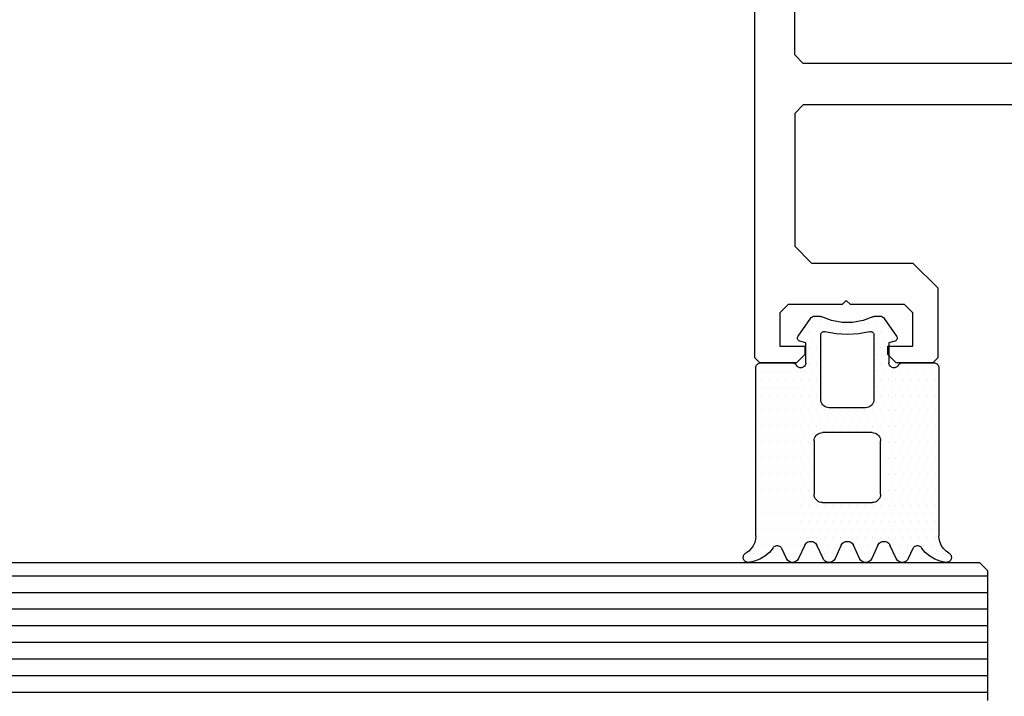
# Model space of a CAD drawing. Extents: x 4615668 to 9294084, y 5325188 to 10688993.
# Tile 363 of 656: x 4636939.89 to 4636945.81, y 5331551.74 to 5331555.81. Entities that reach past the tile are written whole.
import ezdxf

# ---------------------------------------------------------------- set-up
doc = ezdxf.new("R2010")
doc.units = 0
doc.header["$MEASUREMENT"] = 0
for name, color, linetype in [('CrossSectionsGlass', 7, 'Continuous'), ('CrossSectionsGums', 7, 'Continuous'), ('CrossSectionsProfils', 7, 'Continuous')]:
    doc.layers.add(name, color=color, linetype=linetype)

# ---------------------------------------------------------------- blocks, each defined once
blk = doc.blocks.new('K43_0482_X', base_point=(52.501, 1020))
at = {"layer": 'CrossSectionsProfils', "flags": 128}
for points in [[(59.01113, 1035.50118), (74.59343, 1035.50118), (75.09744, 1034.99717), (75.09744, 1027.00652), (74.09992, 1025.9985), (68.0098, 1025.9985), (66.50827, 1024.49697), (66.50827, 1020.29689), (66.80228, 1020.00288), (69.00732, 1020.00288), (69.51133, 1020.50689), (69.51133, 1021.0004), (68.0098, 1021.0004), (68.0098, 1023.00594), (68.50331, 1023.49945), (71.75837, 1023.49945), (72.01038, 1023.75145), (72.25188, 1023.49945), (75.50695, 1023.49945), (76.01096, 1023.00594), (76.01096, 1021.0004), (74.49893, 1021.0004), (74.49893, 1020.50689), (75.00294, 1020.00288), (77.19748, 1020.00288), (77.50198, 1020.29689), (77.50198, 1104.498)], [(75.09744, 1101.00143), (74.59343, 1101.50544), (30.39808, 1101.50544), (29.89407, 1101.00143), (29.89407, 1038.50424), (30.39808, 1038.00023), (74.59343, 1038.00023), (75.09744, 1038.50424), (75.09744, 1101.00143)]]:
    blk.add_lwpolyline(points, dxfattribs=at)
blk = doc.blocks.new('Hatch83267', base_point=(7284.883, 638.799))
at = {"layer": 'CrossSectionsGums', "color": 8}
for p, q in [((6273.301, 650.261), (6273.301, 650.261)), ((6273.539, 650.737), (6273.539, 650.737)), ((6273.777, 650.261), (6273.777, 650.261)), ((6274.253, 650.261), (6274.253, 650.261)), ((6275.682, 650.261), (6275.682, 650.261)), ((6275.92, 650.737), (6275.92, 650.737)), ((6276.158, 650.261), (6276.158, 650.261)), ((6278.063, 650.261), (6278.063, 650.261)), ((6278.302, 650.737), (6278.302, 650.737)), ((6278.54, 650.261), (6278.54, 650.261)), ((6280.444, 650.261), (6280.444, 650.261)), ((6280.683, 650.737), (6280.683, 650.737)), ((6280.921, 650.261), (6280.921, 650.261)), ((6282.35, 650.261), (6282.35, 650.261)), ((6282.588, 650.737), (6282.588, 650.737)), ((6282.826, 650.261), (6282.826, 650.261)), ((6284.254, 650.261), (6284.254, 650.261)), ((6284.731, 650.261), (6284.731, 650.261)), ((6285.207, 650.261), (6285.207, 650.261)), ((6285.445, 650.737), (6285.445, 650.737)), ((6274.015, 649.785), (6274.015, 649.785)), ((6274.491, 649.785), (6274.491, 649.785)), ((6274.967, 649.785), (6274.967, 649.785)), ((6275.444, 649.785), (6275.444, 649.785)), ((6275.92, 649.785), (6275.92, 649.785)), ((6276.396, 649.785), (6276.396, 649.785)), ((6277.825, 649.785), (6277.825, 649.785)), ((6278.301, 649.785), (6278.301, 649.785)), ((6278.777, 649.785), (6278.777, 649.785)), ((6280.206, 649.785), (6280.206, 649.785)), ((6280.683, 649.785), (6280.683, 649.785)), ((6281.159, 649.785), (6281.159, 649.785)), ((6282.111, 649.785), (6282.111, 649.785)), ((6282.587, 649.785), (6282.587, 649.785)), ((6283.064, 649.785), (6283.064, 649.785)), ((6283.54, 649.785), (6283.54, 649.785)), ((6284.016, 649.785), (6284.016, 649.785)), ((6284.493, 649.785), (6284.493, 649.785)), ((6284.969, 649.785), (6284.969, 649.785)), ((6274.253, 649.309), (6274.253, 649.309)), ((6274.729, 649.309), (6274.729, 649.309)), ((6275.206, 649.309), (6275.206, 649.309)), ((6275.682, 649.309), (6275.682, 649.309)), ((6276.159, 649.309), (6276.159, 649.309)), ((6276.635, 649.309), (6276.635, 649.309)), ((6277.111, 649.309), (6277.111, 649.309)), ((6277.587, 649.309), (6277.587, 649.309)), ((6278.063, 649.309), (6278.063, 649.309)), ((6278.54, 649.309), (6278.54, 649.309)), ((6279.016, 649.309), (6279.016, 649.309)), ((6279.492, 649.309), (6279.492, 649.309)), ((6279.968, 649.309), (6279.968, 649.309)), ((6280.445, 649.309), (6280.445, 649.309)), ((6280.921, 649.309), (6280.921, 649.309)), ((6281.397, 649.309), (6281.397, 649.309)), ((6281.874, 649.309), (6281.874, 649.309)), ((6282.35, 649.309), (6282.35, 649.309)), ((6282.826, 649.309), (6282.826, 649.309)), ((6283.302, 649.309), (6283.302, 649.309)), ((6283.778, 649.309), (6283.778, 649.309)), ((6284.255, 649.309), (6284.255, 649.309)), ((6284.731, 649.309), (6284.731, 649.309)), ((6274.015, 648.832), (6274.015, 648.832)), ((6274.491, 648.832), (6274.491, 648.832)), ((6274.968, 648.832), (6274.968, 648.832)), ((6275.444, 648.832), (6275.444, 648.832)), ((6275.92, 648.832), (6275.92, 648.832)), ((6276.396, 648.832), (6276.396, 648.832)), ((6276.873, 648.832), (6276.873, 648.832)), ((6277.349, 648.832), (6277.349, 648.832)), ((6277.825, 648.832), (6277.825, 648.832)), ((6278.301, 648.832), (6278.301, 648.832)), ((6278.778, 648.832), (6278.778, 648.832)), ((6279.254, 648.832), (6279.254, 648.832)), ((6279.73, 648.832), (6279.73, 648.832)), ((6280.207, 648.832), (6280.207, 648.832)), ((6280.683, 648.832), (6280.683, 648.832)), ((6281.159, 648.832), (6281.159, 648.832)), ((6281.635, 648.832), (6281.635, 648.832)), ((6282.111, 648.832), (6282.111, 648.832)), ((6282.588, 648.832), (6282.588, 648.832)), ((6283.064, 648.832), (6283.064, 648.832)), ((6283.54, 648.832), (6283.54, 648.832)), ((6284.017, 648.832), (6284.017, 648.832)), ((6284.493, 648.832), (6284.493, 648.832)), ((6274.015, 647.88), (6274.015, 647.88)), ((6274.253, 648.356), (6274.253, 648.356)), ((6274.492, 647.88), (6274.492, 647.88)), ((6274.729, 648.356), (6274.729, 648.356)), ((6274.968, 647.88), (6274.968, 647.88)), ((6275.206, 648.356), (6275.206, 648.356)), ((6275.444, 647.88), (6275.444, 647.88)), ((6275.682, 648.356), (6275.682, 648.356)), ((6275.92, 647.88), (6275.92, 647.88)), ((6276.158, 648.356), (6276.158, 648.356)), ((6276.396, 647.88), (6276.396, 647.88)), ((6276.634, 648.356), (6276.634, 648.356)), ((6276.873, 647.88), (6276.873, 647.88)), ((6277.111, 648.356), (6277.111, 648.356)), ((6277.349, 647.88), (6277.349, 647.88)), ((6277.587, 648.356), (6277.587, 648.356)), ((6277.825, 647.88), (6277.825, 647.88)), ((6278.063, 648.356), (6278.063, 648.356)), ((6278.302, 647.88), (6278.302, 647.88)), ((6278.54, 648.356), (6278.54, 648.356)), ((6278.778, 647.88), (6278.778, 647.88)), ((6279.016, 648.356), (6279.016, 648.356)), ((6279.254, 647.88), (6279.254, 647.88)), ((6279.492, 648.356), (6279.492, 648.356)), ((6279.73, 647.88), (6279.73, 647.88)), ((6279.968, 648.356), (6279.968, 648.356)), ((6280.207, 647.88), (6280.207, 647.88)), ((6280.444, 648.356), (6280.444, 648.356)), ((6280.683, 647.88), (6280.683, 647.88)), ((6280.92, 648.356), (6280.92, 648.356)), ((6281.159, 647.88), (6281.159, 647.88)), ((6281.397, 648.356), (6281.397, 648.356)), ((6281.635, 647.88), (6281.635, 647.88)), ((6281.873, 648.356), (6281.873, 648.356)), ((6282.112, 647.88), (6282.112, 647.88)), ((6282.35, 648.356), (6282.35, 648.356)), ((6282.588, 647.88), (6282.588, 647.88)), ((6282.826, 648.356), (6282.826, 648.356)), ((6283.064, 647.88), (6283.064, 647.88)), ((6283.302, 648.356), (6283.302, 648.356)), ((6283.541, 647.88), (6283.541, 647.88)), ((6283.778, 648.356), (6283.778, 648.356)), ((6284.017, 647.88), (6284.017, 647.88)), ((6284.254, 648.356), (6284.254, 648.356)), ((6284.493, 647.88), (6284.493, 647.88)), ((6284.73, 648.356), (6284.73, 648.356)), ((6274.253, 647.404), (6274.253, 647.404)), ((6274.729, 647.404), (6274.729, 647.404)), ((6275.206, 647.404), (6275.206, 647.404)), ((6275.682, 647.404), (6275.682, 647.404)), ((6276.158, 647.404), (6276.158, 647.404)), ((6276.635, 647.404), (6276.635, 647.404)), ((6277.111, 647.404), (6277.111, 647.404)), ((6277.587, 647.404), (6277.587, 647.404)), ((6278.063, 647.404), (6278.063, 647.404)), ((6278.54, 647.404), (6278.54, 647.404)), ((6279.016, 647.404), (6279.016, 647.404)), ((6279.492, 647.404), (6279.492, 647.404)), ((6279.968, 647.404), (6279.968, 647.404)), ((6280.444, 647.404), (6280.444, 647.404)), ((6280.921, 647.404), (6280.921, 647.404)), ((6281.397, 647.404), (6281.397, 647.404)), ((6281.874, 647.404), (6281.874, 647.404)), ((6282.35, 647.404), (6282.35, 647.404)), ((6282.826, 647.404), (6282.826, 647.404)), ((6283.302, 647.404), (6283.302, 647.404)), ((6283.778, 647.404), (6283.778, 647.404)), ((6284.254, 647.404), (6284.254, 647.404)), ((6284.731, 647.404), (6284.731, 647.404)), ((6274.015, 646.927), (6274.015, 646.927)), ((6274.491, 646.927), (6274.491, 646.927)), ((6274.968, 646.927), (6274.968, 646.927)), ((6275.444, 646.927), (6275.444, 646.927)), ((6275.92, 646.927), (6275.92, 646.927)), ((6276.396, 646.927), (6276.396, 646.927)), ((6276.873, 646.927), (6276.873, 646.927)), ((6277.349, 646.927), (6277.349, 646.927)), ((6281.635, 646.927), (6281.635, 646.927)), ((6282.111, 646.927), (6282.111, 646.927)), ((6282.587, 646.927), (6282.587, 646.927)), ((6283.064, 646.927), (6283.064, 646.927)), ((6283.54, 646.927), (6283.54, 646.927)), ((6284.016, 646.927), (6284.016, 646.927)), ((6284.493, 646.927), (6284.493, 646.927)), ((6274.253, 646.451), (6274.253, 646.451)), ((6274.73, 646.451), (6274.73, 646.451)), ((6275.206, 646.451), (6275.206, 646.451)), ((6275.682, 646.451), (6275.682, 646.451)), ((6276.159, 646.451), (6276.159, 646.451)), ((6276.635, 646.451), (6276.635, 646.451)), ((6277.111, 646.451), (6277.111, 646.451)), ((6281.874, 646.451), (6281.874, 646.451)), ((6282.35, 646.451), (6282.35, 646.451)), ((6282.826, 646.451), (6282.826, 646.451)), ((6283.302, 646.451), (6283.302, 646.451)), ((6283.778, 646.451), (6283.778, 646.451)), ((6284.255, 646.451), (6284.255, 646.451)), ((6284.731, 646.451), (6284.731, 646.451)), ((6274.015, 645.975), (6274.015, 645.975)), ((6274.492, 645.975), (6274.492, 645.975)), ((6274.968, 645.975), (6274.968, 645.975)), ((6275.444, 645.975), (6275.444, 645.975)), ((6275.92, 645.975), (6275.92, 645.975)), ((6276.396, 645.975), (6276.396, 645.975)), ((6276.873, 645.975), (6276.873, 645.975)), ((6277.349, 645.975), (6277.349, 645.975)), ((6281.635, 645.975), (6281.635, 645.975)), ((6282.111, 645.975), (6282.111, 645.975)), ((6282.588, 645.975), (6282.588, 645.975)), ((6283.064, 645.975), (6283.064, 645.975)), ((6283.54, 645.975), (6283.54, 645.975)), ((6284.017, 645.975), (6284.017, 645.975)), ((6284.493, 645.975), (6284.493, 645.975)), ((6274.016, 645.022), (6274.016, 645.022)), ((6274.253, 645.499), (6274.253, 645.499)), ((6274.492, 645.022), (6274.492, 645.022)), ((6274.729, 645.499), (6274.729, 645.499)), ((6274.968, 645.022), (6274.968, 645.022)), ((6275.206, 645.499), (6275.206, 645.499)), ((6275.444, 645.022), (6275.444, 645.022)), ((6275.682, 645.499), (6275.682, 645.499)), ((6275.92, 645.022), (6275.92, 645.022)), ((6276.158, 645.499), (6276.158, 645.499)), ((6276.396, 645.022), (6276.396, 645.022)), ((6276.634, 645.499), (6276.634, 645.499)), ((6276.873, 645.022), (6276.873, 645.022)), ((6277.111, 645.499), (6277.111, 645.499)), ((6277.349, 645.022), (6277.349, 645.022)), ((6281.635, 645.022), (6281.635, 645.022)), ((6281.873, 645.499), (6281.873, 645.499)), ((6282.112, 645.022), (6282.112, 645.022)), ((6282.35, 645.499), (6282.35, 645.499)), ((6282.588, 645.022), (6282.588, 645.022)), ((6282.826, 645.499), (6282.826, 645.499)), ((6283.064, 645.022), (6283.064, 645.022)), ((6283.302, 645.499), (6283.302, 645.499)), ((6283.541, 645.022), (6283.541, 645.022)), ((6283.778, 645.499), (6283.778, 645.499)), ((6284.017, 645.022), (6284.017, 645.022)), ((6284.254, 645.499), (6284.254, 645.499)), ((6284.493, 645.022), (6284.493, 645.022)), ((6284.73, 645.499), (6284.73, 645.499)), ((6274.253, 644.546), (6274.253, 644.546)), ((6274.729, 644.546), (6274.729, 644.546)), ((6275.206, 644.546), (6275.206, 644.546)), ((6275.682, 644.546), (6275.682, 644.546)), ((6276.158, 644.546), (6276.158, 644.546)), ((6276.635, 644.546), (6276.635, 644.546)), ((6277.111, 644.546), (6277.111, 644.546)), ((6281.874, 644.546), (6281.874, 644.546)), ((6282.35, 644.546), (6282.35, 644.546)), ((6282.826, 644.546), (6282.826, 644.546)), ((6283.302, 644.546), (6283.302, 644.546)), ((6283.778, 644.546), (6283.778, 644.546)), ((6284.254, 644.546), (6284.254, 644.546)), ((6284.731, 644.546), (6284.731, 644.546)), ((6274.015, 644.07), (6274.015, 644.07)), ((6274.491, 644.07), (6274.491, 644.07)), ((6274.968, 644.07), (6274.968, 644.07)), ((6275.444, 644.07), (6275.444, 644.07)), ((6275.92, 644.07), (6275.92, 644.07)), ((6276.396, 644.07), (6276.396, 644.07)), ((6276.873, 644.07), (6276.873, 644.07)), ((6277.349, 644.07), (6277.349, 644.07)), ((6281.635, 644.07), (6281.635, 644.07)), ((6282.111, 644.07), (6282.111, 644.07)), ((6282.587, 644.07), (6282.587, 644.07)), ((6283.064, 644.07), (6283.064, 644.07)), ((6283.54, 644.07), (6283.54, 644.07)), ((6284.016, 644.07), (6284.016, 644.07)), ((6284.493, 644.07), (6284.493, 644.07)), ((6274.253, 643.594), (6274.253, 643.594)), ((6274.73, 643.594), (6274.73, 643.594)), ((6275.206, 643.594), (6275.206, 643.594)), ((6275.682, 643.594), (6275.682, 643.594)), ((6276.159, 643.594), (6276.159, 643.594)), ((6276.635, 643.594), (6276.635, 643.594)), ((6277.111, 643.594), (6277.111, 643.594)), ((6281.874, 643.594), (6281.874, 643.594)), ((6282.35, 643.594), (6282.35, 643.594)), ((6282.826, 643.594), (6282.826, 643.594)), ((6283.302, 643.594), (6283.302, 643.594)), ((6283.778, 643.594), (6283.778, 643.594)), ((6284.255, 643.594), (6284.255, 643.594)), ((6284.731, 643.594), (6284.731, 643.594)), ((6274.015, 643.117), (6274.015, 643.117)), ((6274.253, 642.641), (6274.253, 642.641)), ((6274.492, 643.117), (6274.492, 643.117)), ((6274.729, 642.641), (6274.729, 642.641)), ((6274.968, 643.117), (6274.968, 643.117)), ((6275.206, 642.641), (6275.206, 642.641)), ((6275.444, 643.117), (6275.444, 643.117)), ((6275.682, 642.641), (6275.682, 642.641)), ((6275.92, 643.117), (6275.92, 643.117)), ((6276.158, 642.641), (6276.158, 642.641)), ((6276.396, 643.117), (6276.396, 643.117)), ((6276.634, 642.641), (6276.634, 642.641)), ((6276.873, 643.117), (6276.873, 643.117)), ((6277.111, 642.641), (6277.111, 642.641)), ((6277.349, 643.117), (6277.349, 643.117)), ((6277.587, 642.641), (6277.587, 642.641)), ((6278.063, 642.641), (6278.063, 642.641)), ((6278.54, 642.641), (6278.54, 642.641)), ((6279.016, 642.641), (6279.016, 642.641)), ((6279.492, 642.641), (6279.492, 642.641)), ((6279.968, 642.641), (6279.968, 642.641)), ((6280.444, 642.641), (6280.444, 642.641)), ((6280.921, 642.641), (6280.921, 642.641)), ((6281.397, 642.641), (6281.397, 642.641)), ((6281.635, 643.117), (6281.635, 643.117)), ((6281.873, 642.641), (6281.873, 642.641)), ((6282.111, 643.117), (6282.111, 643.117)), ((6282.35, 642.641), (6282.35, 642.641)), ((6282.588, 643.117), (6282.588, 643.117)), ((6282.826, 642.641), (6282.826, 642.641)), ((6283.064, 643.117), (6283.064, 643.117)), ((6283.302, 642.641), (6283.302, 642.641)), ((6283.54, 643.117), (6283.54, 643.117)), ((6283.778, 642.641), (6283.778, 642.641)), ((6284.017, 643.117), (6284.017, 643.117)), ((6284.254, 642.641), (6284.254, 642.641)), ((6284.493, 643.117), (6284.493, 643.117)), ((6284.731, 642.641), (6284.731, 642.641)), ((6274.016, 642.165), (6274.016, 642.165)), ((6274.492, 642.165), (6274.492, 642.165)), ((6274.968, 642.165), (6274.968, 642.165)), ((6275.444, 642.165), (6275.444, 642.165)), ((6275.92, 642.165), (6275.92, 642.165)), ((6276.396, 642.165), (6276.396, 642.165)), ((6276.873, 642.165), (6276.873, 642.165)), ((6277.349, 642.165), (6277.349, 642.165)), ((6277.825, 642.165), (6277.825, 642.165)), ((6278.302, 642.165), (6278.302, 642.165)), ((6278.778, 642.165), (6278.778, 642.165)), ((6279.254, 642.165), (6279.254, 642.165)), ((6279.73, 642.165), (6279.73, 642.165)), ((6280.207, 642.165), (6280.207, 642.165)), ((6280.683, 642.165), (6280.683, 642.165)), ((6281.159, 642.165), (6281.159, 642.165)), ((6281.635, 642.165), (6281.635, 642.165)), ((6282.112, 642.165), (6282.112, 642.165)), ((6282.588, 642.165), (6282.588, 642.165)), ((6283.064, 642.165), (6283.064, 642.165)), ((6283.541, 642.165), (6283.541, 642.165)), ((6284.017, 642.165), (6284.017, 642.165)), ((6284.493, 642.165), (6284.493, 642.165)), ((6274.253, 641.689), (6274.253, 641.689)), ((6274.729, 641.689), (6274.729, 641.689)), ((6275.206, 641.689), (6275.206, 641.689)), ((6275.682, 641.689), (6275.682, 641.689)), ((6276.158, 641.689), (6276.158, 641.689)), ((6276.635, 641.689), (6276.635, 641.689)), ((6277.111, 641.689), (6277.111, 641.689)), ((6277.587, 641.689), (6277.587, 641.689)), ((6278.063, 641.689), (6278.063, 641.689)), ((6278.54, 641.689), (6278.54, 641.689)), ((6279.016, 641.689), (6279.016, 641.689)), ((6279.492, 641.689), (6279.492, 641.689)), ((6279.968, 641.689), (6279.968, 641.689)), ((6280.445, 641.689), (6280.445, 641.689)), ((6280.921, 641.689), (6280.921, 641.689)), ((6281.397, 641.689), (6281.397, 641.689)), ((6281.874, 641.689), (6281.874, 641.689)), ((6282.35, 641.689), (6282.35, 641.689)), ((6282.826, 641.689), (6282.826, 641.689)), ((6283.302, 641.689), (6283.302, 641.689)), ((6283.778, 641.689), (6283.778, 641.689)), ((6284.255, 641.689), (6284.255, 641.689)), ((6284.731, 641.689), (6284.731, 641.689)), ((6274.015, 641.212), (6274.015, 641.212)), ((6274.491, 641.212), (6274.491, 641.212)), ((6274.968, 641.212), (6274.968, 641.212)), ((6275.444, 641.212), (6275.444, 641.212)), ((6275.92, 641.212), (6275.92, 641.212)), ((6276.396, 641.212), (6276.396, 641.212)), ((6276.873, 641.212), (6276.873, 641.212)), ((6277.349, 641.212), (6277.349, 641.212)), ((6277.825, 641.212), (6277.825, 641.212)), ((6281.159, 641.212), (6281.159, 641.212)), ((6281.635, 641.212), (6281.635, 641.212)), ((6282.111, 641.212), (6282.111, 641.212)), ((6282.587, 641.212), (6282.587, 641.212)), ((6283.064, 641.212), (6283.064, 641.212)), ((6283.54, 641.212), (6283.54, 641.212)), ((6284.017, 641.212), (6284.017, 641.212)), ((6284.493, 641.212), (6284.493, 641.212)), ((6274.015, 640.26), (6274.015, 640.26)), ((6274.253, 640.736), (6274.253, 640.736)), ((6274.492, 640.26), (6274.492, 640.26)), ((6274.73, 640.736), (6274.73, 640.736)), ((6274.968, 640.26), (6274.968, 640.26)), ((6275.206, 640.736), (6275.206, 640.736)), ((6275.444, 640.26), (6275.444, 640.26)), ((6275.682, 640.736), (6275.682, 640.736)), ((6275.92, 640.26), (6275.92, 640.26)), ((6276.159, 640.736), (6276.159, 640.736)), ((6276.396, 640.26), (6276.396, 640.26)), ((6276.635, 640.736), (6276.635, 640.736)), ((6276.873, 640.26), (6276.873, 640.26)), ((6277.111, 640.736), (6277.111, 640.736)), ((6277.349, 640.26), (6277.349, 640.26)), ((6277.587, 640.736), (6277.587, 640.736)), ((6281.159, 640.26), (6281.159, 640.26)), ((6281.397, 640.736), (6281.397, 640.736)), ((6281.635, 640.26), (6281.635, 640.26)), ((6281.874, 640.736), (6281.874, 640.736)), ((6282.111, 640.26), (6282.111, 640.26)), ((6282.35, 640.736), (6282.35, 640.736)), ((6282.588, 640.26), (6282.588, 640.26)), ((6282.826, 640.736), (6282.826, 640.736)), ((6283.064, 640.26), (6283.064, 640.26)), ((6283.302, 640.736), (6283.302, 640.736)), ((6283.541, 640.26), (6283.541, 640.26)), ((6283.779, 640.736), (6283.779, 640.736)), ((6284.017, 640.26), (6284.017, 640.26)), ((6284.255, 640.736), (6284.255, 640.736)), ((6284.493, 640.26), (6284.493, 640.26)), ((6284.731, 640.736), (6284.731, 640.736)), ((6274.253, 639.784), (6274.253, 639.784)), ((6274.729, 639.784), (6274.729, 639.784)), ((6275.206, 639.784), (6275.206, 639.784)), ((6275.682, 639.784), (6275.682, 639.784)), ((6276.158, 639.784), (6276.158, 639.784)), ((6276.634, 639.784), (6276.634, 639.784)), ((6277.111, 639.784), (6277.111, 639.784)), ((6277.587, 639.784), (6277.587, 639.784)), ((6281.397, 639.784), (6281.397, 639.784)), ((6281.873, 639.784), (6281.873, 639.784)), ((6282.35, 639.784), (6282.35, 639.784)), ((6282.826, 639.784), (6282.826, 639.784)), ((6283.302, 639.784), (6283.302, 639.784)), ((6283.778, 639.784), (6283.778, 639.784)), ((6284.254, 639.784), (6284.254, 639.784)), ((6284.731, 639.784), (6284.731, 639.784)), ((6274.015, 639.307), (6274.015, 639.307)), ((6274.491, 639.307), (6274.491, 639.307)), ((6274.967, 639.307), (6274.967, 639.307)), ((6275.444, 639.307), (6275.444, 639.307)), ((6275.92, 639.307), (6275.92, 639.307)), ((6276.396, 639.307), (6276.396, 639.307)), ((6276.873, 639.307), (6276.873, 639.307)), ((6277.349, 639.307), (6277.349, 639.307)), ((6281.159, 639.307), (6281.159, 639.307)), ((6281.635, 639.307), (6281.635, 639.307)), ((6282.111, 639.307), (6282.111, 639.307)), ((6282.587, 639.307), (6282.587, 639.307)), ((6283.064, 639.307), (6283.064, 639.307)), ((6283.54, 639.307), (6283.54, 639.307)), ((6284.016, 639.307), (6284.016, 639.307)), ((6284.493, 639.307), (6284.493, 639.307)), ((6274.253, 638.831), (6274.253, 638.831)), ((6274.729, 638.831), (6274.729, 638.831)), ((6275.206, 638.831), (6275.206, 638.831)), ((6275.682, 638.831), (6275.682, 638.831)), ((6276.158, 638.831), (6276.158, 638.831)), ((6277.111, 638.831), (6277.111, 638.831)), ((6277.587, 638.831), (6277.587, 638.831)), ((6281.397, 638.831), (6281.397, 638.831)), ((6281.874, 638.831), (6281.874, 638.831)), ((6282.826, 638.831), (6282.826, 638.831)), ((6283.302, 638.831), (6283.302, 638.831)), ((6283.778, 638.831), (6283.778, 638.831)), ((6284.255, 638.831), (6284.255, 638.831)), ((6284.731, 638.831), (6284.731, 638.831)), ((6277.111, 637.879), (6277.111, 637.879)), ((6277.349, 638.355), (6277.349, 638.355)), ((6277.587, 637.879), (6277.587, 637.879)), ((6281.159, 638.355), (6281.159, 638.355)), ((6281.397, 637.879), (6281.397, 637.879)), ((6281.635, 638.355), (6281.635, 638.355)), ((6281.873, 637.879), (6281.873, 637.879)), ((6276.873, 637.402), (6276.873, 637.402)), ((6277.349, 637.402), (6277.349, 637.402)), ((6281.159, 637.402), (6281.159, 637.402)), ((6281.635, 637.402), (6281.635, 637.402)), ((6282.112, 637.402), (6282.112, 637.402)), ((6277.111, 636.926), (6277.111, 636.926)), ((6277.587, 636.926), (6277.587, 636.926)), ((6278.063, 636.926), (6278.063, 636.926)), ((6278.54, 636.926), (6278.54, 636.926)), ((6279.016, 636.926), (6279.016, 636.926)), ((6279.492, 636.926), (6279.492, 636.926)), ((6279.968, 636.926), (6279.968, 636.926)), ((6280.444, 636.926), (6280.444, 636.926)), ((6280.921, 636.926), (6280.921, 636.926)), ((6281.397, 636.926), (6281.397, 636.926)), ((6281.874, 636.926), (6281.874, 636.926)), ((6277.349, 636.45), (6277.349, 636.45)), ((6277.825, 636.45), (6277.825, 636.45)), ((6278.301, 636.45), (6278.301, 636.45)), ((6278.777, 636.45), (6278.777, 636.45)), ((6279.254, 636.45), (6279.254, 636.45)), ((6279.73, 636.45), (6279.73, 636.45)), ((6280.206, 636.45), (6280.206, 636.45)), ((6280.683, 636.45), (6280.683, 636.45)), ((6281.159, 636.45), (6281.159, 636.45)), ((6281.635, 636.45), (6281.635, 636.45))]:
    blk.add_line(p, q, dxfattribs=at)
blk = doc.blocks.new('120488', base_point=(6273.864, 638.799))
at = {"layer": 'CrossSectionsGums', "color": 1}
for p, q in [((6273.166, 650.54), (6273.164, 650.489)), ((6273.164, 650.489), (6273.17, 650.439)), ((6273.178, 650.59), (6273.166, 650.54)), ((6273.17, 650.439), (6273.184, 650.39)), ((6273.197, 650.637), (6273.178, 650.59)), ((6273.184, 650.39), (6273.207, 650.344)), ((6273.224, 650.68), (6273.197, 650.637)), ((6273.207, 650.344), (6273.237, 650.303)), ((6273.258, 650.718), (6273.224, 650.68)), ((6273.237, 650.303), (6273.274, 650.267)), ((6273.299, 650.75), (6273.258, 650.718)), ((6273.274, 650.267), (6273.316, 650.238)), ((6273.343, 650.774), (6273.299, 650.75)), ((6273.392, 650.791), (6273.343, 650.774)), ((6273.442, 650.799), (6273.392, 650.791)), ((6273.493, 650.798), (6273.442, 650.799)), ((6273.839, 650.733), (6273.493, 650.798)), ((6274.169, 650.608), (6273.839, 650.733)), ((6274.471, 650.427), (6274.169, 650.608)), ((6274.737, 650.196), (6274.471, 650.427)), ((6275.762, 650.568), (6275.479, 649.963)), ((6275.796, 650.629), (6275.762, 650.568)), ((6275.841, 650.682), (6275.796, 650.629)), ((6275.895, 650.727), (6275.841, 650.682)), ((6275.955, 650.762), (6275.895, 650.727)), ((6276.021, 650.786), (6275.955, 650.762)), ((6276.089, 650.798), (6276.021, 650.786)), ((6276.159, 650.798), (6276.089, 650.798)), ((6276.228, 650.786), (6276.159, 650.798)), ((6276.293, 650.762), (6276.228, 650.786)), ((6276.353, 650.727), (6276.293, 650.762)), ((6276.407, 650.682), (6276.353, 650.727)), ((6276.452, 650.629), (6276.407, 650.682)), ((6276.487, 650.568), (6276.452, 650.629)), ((6276.862, 649.764), (6276.487, 650.568)), ((6277.961, 650.568), (6277.586, 649.764)), ((6277.997, 650.629), (6277.962, 650.568)), ((6278.041, 650.682), (6277.997, 650.629)), ((6278.095, 650.727), (6278.041, 650.682)), ((6278.155, 650.762), (6278.095, 650.727)), ((6278.221, 650.786), (6278.155, 650.762)), ((6278.289, 650.798), (6278.221, 650.786)), ((6278.359, 650.798), (6278.289, 650.798)), ((6278.428, 650.786), (6278.359, 650.798)), ((6278.493, 650.762), (6278.428, 650.786)), ((6278.554, 650.727), (6278.493, 650.762)), ((6278.607, 650.682), (6278.554, 650.727)), ((6278.652, 650.629), (6278.607, 650.682)), ((6278.687, 650.568), (6278.652, 650.629)), ((6279.062, 649.764), (6278.687, 650.568)), ((6280.162, 650.568), (6279.787, 649.764)), ((6280.196, 650.629), (6280.162, 650.568)), ((6280.241, 650.682), (6280.196, 650.629)), ((6280.295, 650.727), (6280.241, 650.682)), ((6280.355, 650.762), (6280.295, 650.727)), ((6280.421, 650.786), (6280.355, 650.762)), ((6280.489, 650.798), (6280.421, 650.786)), ((6280.559, 650.798), (6280.489, 650.798)), ((6280.628, 650.786), (6280.559, 650.798)), ((6280.693, 650.762), (6280.628, 650.786)), ((6280.754, 650.727), (6280.693, 650.762)), ((6280.807, 650.682), (6280.754, 650.727)), ((6280.852, 650.629), (6280.807, 650.682)), ((6280.887, 650.568), (6280.852, 650.629)), ((6281.262, 649.764), (6280.887, 650.568)), ((6282.362, 650.568), (6281.987, 649.764)), ((6282.397, 650.629), (6282.362, 650.568)), ((6282.441, 650.682), (6282.397, 650.629)), ((6282.495, 650.727), (6282.441, 650.682)), ((6282.555, 650.762), (6282.495, 650.727)), ((6282.621, 650.786), (6282.555, 650.762)), ((6282.689, 650.798), (6282.621, 650.786)), ((6282.759, 650.798), (6282.689, 650.798)), ((6282.828, 650.786), (6282.759, 650.798)), ((6282.893, 650.762), (6282.828, 650.786)), ((6282.953, 650.727), (6282.893, 650.762)), ((6283.007, 650.682), (6282.953, 650.727)), ((6283.052, 650.629), (6283.007, 650.682)), ((6283.087, 650.568), (6283.052, 650.629)), ((6283.369, 649.963), (6283.086, 650.568)), ((6284.377, 650.427), (6284.111, 650.196)), ((6284.68, 650.608), (6284.377, 650.427)), ((6285.009, 650.733), (6284.68, 650.608)), ((6285.355, 650.798), (6285.009, 650.733)), ((6285.406, 650.799), (6285.355, 650.798)), ((6285.457, 650.79), (6285.406, 650.799)), ((6285.505, 650.774), (6285.457, 650.79)), ((6285.55, 650.75), (6285.505, 650.774)), ((6285.533, 650.238), (6285.575, 650.267)), ((6285.59, 650.718), (6285.55, 650.75)), ((6285.575, 650.267), (6285.611, 650.303)), ((6285.624, 650.68), (6285.59, 650.718)), ((6285.611, 650.303), (6285.641, 650.344)), ((6285.651, 650.637), (6285.624, 650.68)), ((6285.641, 650.344), (6285.664, 650.39)), ((6285.671, 650.59), (6285.651, 650.637)), ((6285.664, 650.39), (6285.678, 650.439)), ((6285.682, 650.54), (6285.671, 650.59)), ((6285.678, 650.439), (6285.684, 650.489)), ((6285.684, 650.489), (6285.682, 650.54)), ((6273.49, 650.119), (6273.316, 650.238)), ((6273.639, 649.97), (6273.49, 650.119)), ((6273.761, 649.798), (6273.639, 649.97)), ((6273.851, 649.608), (6273.761, 649.798)), ((6274.958, 649.922), (6274.737, 650.196)), ((6274.958, 649.922), (6274.991, 649.881)), ((6274.991, 649.881), (6275.031, 649.846)), ((6275.031, 649.846), (6275.076, 649.819)), ((6275.076, 649.819), (6275.126, 649.801)), ((6275.126, 649.801), (6275.178, 649.791)), ((6275.178, 649.791), (6275.23, 649.79)), ((6275.23, 649.79), (6275.282, 649.799)), ((6275.282, 649.799), (6275.332, 649.817)), ((6275.332, 649.817), (6275.378, 649.843)), ((6275.378, 649.843), (6275.419, 649.876)), ((6275.419, 649.876), (6275.453, 649.917)), ((6275.453, 649.917), (6275.479, 649.962)), ((6276.862, 649.764), (6276.897, 649.704)), ((6276.897, 649.704), (6276.941, 649.65)), ((6276.941, 649.65), (6276.995, 649.606)), ((6277.453, 649.606), (6277.507, 649.65)), ((6277.507, 649.65), (6277.552, 649.704)), ((6277.552, 649.704), (6277.587, 649.764)), ((6279.061, 649.764), (6279.096, 649.704)), ((6279.096, 649.704), (6279.141, 649.65)), ((6279.141, 649.65), (6279.195, 649.606)), ((6279.654, 649.606), (6279.707, 649.65)), ((6279.707, 649.65), (6279.752, 649.704)), ((6279.752, 649.704), (6279.787, 649.764)), ((6281.262, 649.764), (6281.296, 649.704)), ((6281.296, 649.704), (6281.341, 649.65)), ((6281.341, 649.65), (6281.395, 649.606)), ((6281.853, 649.606), (6281.907, 649.651)), ((6281.907, 649.651), (6281.952, 649.704)), ((6281.952, 649.704), (6281.987, 649.764)), ((6283.369, 649.962), (6283.395, 649.917)), ((6283.395, 649.917), (6283.429, 649.876)), ((6283.429, 649.876), (6283.47, 649.843)), ((6283.47, 649.843), (6283.516, 649.817)), ((6283.516, 649.817), (6283.566, 649.799)), ((6283.566, 649.799), (6283.618, 649.79)), ((6283.618, 649.79), (6283.671, 649.791)), ((6283.671, 649.791), (6283.722, 649.801)), ((6283.722, 649.801), (6283.772, 649.819)), ((6283.772, 649.819), (6283.817, 649.846)), ((6283.817, 649.846), (6283.857, 649.881)), ((6283.857, 649.881), (6283.89, 649.922)), ((6284.111, 650.196), (6283.89, 649.922)), ((6285.088, 649.798), (6284.998, 649.608)), ((6285.209, 649.971), (6285.088, 649.798)), ((6285.359, 650.119), (6285.209, 649.971)), ((6285.533, 650.238), (6285.359, 650.119)), ((6273.906, 649.404), (6273.851, 649.608)), ((6273.924, 649.194), (6273.906, 649.404)), ((6273.924, 649.194), (6273.924, 639.099)), ((6276.995, 649.606), (6277.055, 649.571)), ((6277.055, 649.571), (6277.121, 649.547)), ((6277.121, 649.547), (6277.189, 649.535)), ((6277.189, 649.535), (6277.259, 649.535)), ((6277.259, 649.535), (6277.328, 649.547)), ((6277.328, 649.547), (6277.393, 649.571)), ((6277.393, 649.571), (6277.453, 649.606)), ((6279.195, 649.606), (6279.255, 649.571)), ((6279.255, 649.571), (6279.321, 649.547)), ((6279.321, 649.547), (6279.389, 649.535)), ((6279.389, 649.535), (6279.459, 649.535)), ((6279.459, 649.535), (6279.528, 649.547)), ((6279.528, 649.547), (6279.593, 649.571)), ((6279.593, 649.571), (6279.654, 649.606)), ((6281.395, 649.606), (6281.455, 649.571)), ((6281.455, 649.571), (6281.521, 649.547)), ((6281.521, 649.547), (6281.589, 649.535)), ((6281.589, 649.535), (6281.659, 649.535)), ((6281.659, 649.535), (6281.728, 649.547)), ((6281.728, 649.547), (6281.793, 649.571)), ((6281.793, 649.571), (6281.853, 649.606)), ((6284.943, 649.404), (6284.924, 649.194)), ((6284.924, 639.099), (6284.924, 649.194)), ((6284.998, 649.608), (6284.943, 649.404)), ((6277.432, 646.786), (6277.424, 646.699)), ((6277.424, 643.499), (6277.424, 646.699)), ((6277.454, 646.87), (6277.432, 646.786)), ((6277.491, 646.949), (6277.454, 646.87)), ((6277.541, 647.021), (6277.491, 646.949)), ((6277.603, 647.082), (6277.541, 647.021)), ((6277.674, 647.132), (6277.603, 647.082)), ((6277.753, 647.169), (6277.674, 647.132)), ((6277.837, 647.192), (6277.753, 647.169)), ((6277.924, 647.199), (6277.837, 647.192)), ((6277.924, 647.199), (6280.924, 647.199)), ((6281.011, 647.192), (6280.924, 647.199)), ((6281.095, 647.169), (6281.011, 647.192)), ((6281.174, 647.132), (6281.095, 647.169)), ((6281.246, 647.082), (6281.174, 647.132)), ((6281.307, 647.021), (6281.246, 647.082)), ((6281.357, 646.949), (6281.307, 647.021)), ((6281.394, 646.87), (6281.357, 646.949)), ((6281.417, 646.786), (6281.394, 646.87)), ((6281.424, 646.699), (6281.417, 646.786)), ((6281.424, 646.699), (6281.424, 643.499)), ((6277.424, 643.499), (6277.432, 643.413)), ((6277.432, 643.413), (6277.454, 643.328)), ((6277.454, 643.328), (6277.491, 643.249)), ((6277.491, 643.249), (6277.541, 643.178)), ((6277.541, 643.178), (6277.603, 643.116)), ((6281.246, 643.116), (6281.307, 643.178)), ((6281.307, 643.178), (6281.357, 643.249)), ((6281.357, 643.249), (6281.394, 643.328)), ((6281.394, 643.328), (6281.417, 643.413)), ((6281.417, 643.413), (6281.424, 643.499)), ((6277.603, 643.116), (6277.674, 643.066)), ((6277.674, 643.066), (6277.753, 643.029)), ((6277.753, 643.029), (6277.837, 643.007)), ((6277.837, 643.007), (6277.924, 642.999)), ((6280.924, 642.999), (6277.924, 642.999)), ((6280.924, 642.999), (6281.011, 643.007)), ((6281.011, 643.007), (6281.095, 643.029)), ((6281.095, 643.029), (6281.174, 643.066)), ((6281.174, 643.066), (6281.246, 643.116)), ((6278.003, 641.382), (6277.941, 641.321)), ((6278.074, 641.432), (6278.003, 641.382)), ((6278.153, 641.469), (6278.074, 641.432)), ((6278.237, 641.492), (6278.153, 641.469)), ((6278.324, 641.499), (6278.237, 641.492)), ((6280.524, 641.499), (6278.324, 641.499)), ((6280.611, 641.492), (6280.524, 641.499)), ((6280.695, 641.469), (6280.611, 641.492)), ((6280.774, 641.432), (6280.695, 641.469)), ((6280.845, 641.382), (6280.774, 641.432)), ((6280.907, 641.321), (6280.845, 641.382)), ((6277.832, 641.086), (6277.824, 640.999)), ((6277.824, 640.999), (6277.824, 637.125)), ((6277.854, 641.17), (6277.832, 641.086)), ((6277.891, 641.249), (6277.854, 641.17)), ((6277.941, 641.321), (6277.891, 641.249)), ((6280.957, 641.249), (6280.907, 641.321)), ((6280.994, 641.17), (6280.957, 641.249)), ((6281.016, 641.086), (6280.994, 641.17)), ((6281.024, 640.999), (6281.016, 641.086)), ((6281.024, 637.125), (6281.024, 640.999)), ((6273.924, 639.099), (6273.929, 639.047)), ((6273.929, 639.047), (6273.942, 638.997)), ((6273.942, 638.997), (6273.964, 638.949)), ((6276.394, 638.992), (6276.364, 638.949)), ((6276.431, 639.029), (6276.394, 638.992)), ((6276.474, 639.059), (6276.431, 639.029)), ((6276.522, 639.081), (6276.474, 639.059)), ((6276.572, 639.095), (6276.522, 639.081)), ((6276.624, 639.099), (6276.572, 639.095)), ((6276.676, 639.095), (6276.624, 639.099)), ((6276.727, 639.081), (6276.676, 639.095)), ((6276.774, 639.059), (6276.727, 639.081)), ((6276.817, 639.029), (6276.774, 639.059)), ((6276.854, 638.992), (6276.817, 639.029)), ((6276.884, 638.949), (6276.854, 638.992)), ((6281.994, 638.992), (6281.964, 638.949)), ((6282.031, 639.029), (6281.994, 638.992)), ((6282.074, 639.059), (6282.031, 639.029)), ((6282.122, 639.081), (6282.074, 639.059)), ((6282.172, 639.095), (6282.122, 639.081)), ((6282.224, 639.099), (6282.172, 639.095)), ((6282.276, 639.095), (6282.224, 639.099)), ((6282.327, 639.081), (6282.276, 639.095)), ((6282.374, 639.059), (6282.327, 639.081)), ((6282.417, 639.029), (6282.374, 639.059)), ((6282.454, 638.992), (6282.417, 639.029)), ((6282.484, 638.949), (6282.454, 638.992)), ((6284.884, 638.949), (6284.906, 638.997)), ((6284.906, 638.997), (6284.92, 639.047)), ((6284.92, 639.047), (6284.924, 639.099)), ((6273.964, 638.949), (6273.994, 638.906)), ((6273.994, 638.906), (6274.031, 638.869)), ((6274.031, 638.869), (6274.074, 638.84)), ((6274.074, 638.84), (6274.122, 638.817)), ((6274.122, 638.817), (6274.172, 638.804)), ((6274.172, 638.804), (6274.224, 638.799)), ((6274.224, 638.799), (6276.104, 638.799)), ((6276.104, 638.799), (6276.157, 638.804)), ((6276.157, 638.804), (6276.207, 638.817)), ((6276.207, 638.817), (6276.254, 638.84)), ((6276.254, 638.84), (6276.297, 638.869)), ((6276.297, 638.869), (6276.334, 638.906)), ((6276.334, 638.906), (6276.364, 638.949)), ((6276.906, 638.902), (6276.884, 638.949)), ((6276.92, 638.851), (6276.906, 638.902)), ((6276.924, 638.799), (6276.92, 638.851)), ((6276.924, 638.799), (6276.924, 637.599)), ((6281.929, 638.851), (6281.924, 638.799)), ((6281.924, 637.599), (6281.924, 638.799)), ((6281.942, 638.902), (6281.929, 638.851)), ((6281.964, 638.949), (6281.942, 638.902)), ((6282.484, 638.949), (6282.514, 638.907)), ((6282.514, 638.907), (6282.551, 638.87)), ((6282.551, 638.87), (6282.594, 638.84)), ((6282.594, 638.84), (6282.641, 638.817)), ((6282.641, 638.817), (6282.692, 638.804)), ((6282.692, 638.804), (6282.744, 638.799)), ((6282.744, 638.799), (6284.624, 638.799)), ((6284.624, 638.799), (6284.676, 638.804)), ((6284.676, 638.804), (6284.727, 638.817)), ((6284.727, 638.817), (6284.774, 638.839)), ((6284.774, 638.839), (6284.817, 638.869)), ((6284.817, 638.869), (6284.854, 638.906)), ((6284.854, 638.906), (6284.884, 638.949)), ((6276.431, 637.364), (6276.425, 637.329)), ((6276.425, 637.329), (6276.425, 637.294)), ((6276.425, 637.294), (6276.431, 637.26)), ((6276.443, 637.396), (6276.431, 637.364)), ((6276.431, 637.26), (6276.443, 637.227)), ((6276.46, 637.426), (6276.443, 637.396)), ((6276.443, 637.227), (6276.46, 637.197)), ((6276.483, 637.453), (6276.46, 637.426)), ((6276.509, 637.476), (6276.483, 637.453)), ((6276.54, 637.493), (6276.509, 637.476)), ((6276.572, 637.505), (6276.54, 637.493)), ((6276.924, 637.599), (6276.572, 637.505)), ((6282.276, 637.505), (6281.924, 637.599)), ((6282.309, 637.493), (6282.276, 637.505)), ((6282.339, 637.476), (6282.309, 637.493)), ((6282.366, 637.453), (6282.339, 637.476)), ((6282.388, 637.427), (6282.366, 637.453)), ((6282.406, 637.396), (6282.388, 637.427)), ((6282.388, 637.197), (6282.406, 637.227)), ((6282.417, 637.364), (6282.406, 637.396)), ((6282.406, 637.227), (6282.418, 637.26)), ((6282.424, 637.329), (6282.417, 637.364)), ((6282.418, 637.26), (6282.424, 637.295)), ((6282.424, 637.295), (6282.424, 637.329)), ((6276.46, 637.197), (6277.209, 636.127)), ((6277.824, 637.125), (6277.828, 637.088)), ((6277.828, 637.088), (6277.837, 637.053)), ((6277.837, 637.053), (6277.853, 637.021)), ((6277.853, 637.021), (6277.875, 636.991)), ((6277.875, 636.991), (6277.902, 636.967)), ((6277.902, 636.967), (6277.932, 636.947)), ((6277.932, 636.947), (6277.966, 636.933)), ((6277.966, 636.933), (6278.002, 636.926)), ((6278.002, 636.926), (6278.038, 636.925)), ((6278.038, 636.925), (6278.074, 636.931)), ((6278.744, 637.06), (6278.074, 636.931)), ((6279.424, 637.103), (6278.744, 637.06)), ((6280.104, 637.06), (6279.424, 637.103)), ((6280.774, 636.931), (6280.104, 637.06)), ((6280.774, 636.931), (6280.81, 636.925)), ((6280.81, 636.925), (6280.846, 636.926)), ((6280.846, 636.926), (6280.882, 636.933)), ((6280.882, 636.933), (6280.916, 636.947)), ((6280.916, 636.947), (6280.946, 636.967)), ((6280.946, 636.967), (6280.973, 636.991)), ((6280.973, 636.991), (6280.995, 637.021)), ((6280.995, 637.021), (6281.011, 637.053)), ((6281.011, 637.053), (6281.021, 637.088)), ((6281.021, 637.088), (6281.024, 637.125)), ((6281.639, 636.127), (6282.388, 637.197)), ((6277.209, 636.127), (6277.247, 636.084)), ((6277.247, 636.084), (6277.292, 636.048)), ((6277.292, 636.048), (6277.343, 636.021)), ((6277.854, 636.018), (6277.887, 636.032)), ((6278.48, 636.266), (6277.887, 636.032)), ((6279.106, 636.384), (6278.48, 636.266)), ((6279.743, 636.384), (6279.106, 636.384)), ((6280.369, 636.265), (6279.743, 636.384)), ((6280.962, 636.032), (6280.369, 636.265)), ((6280.962, 636.032), (6280.994, 636.018)), ((6281.505, 636.021), (6281.556, 636.048)), ((6281.556, 636.048), (6281.601, 636.083)), ((6281.601, 636.083), (6281.639, 636.127)), ((6277.343, 636.021), (6277.398, 636.005)), ((6277.398, 636.005), (6277.455, 635.999)), ((6277.455, 635.999), (6277.751, 635.999)), ((6277.751, 635.999), (6277.786, 636.001)), ((6277.786, 636.001), (6277.821, 636.008)), ((6277.821, 636.008), (6277.854, 636.018)), ((6280.994, 636.018), (6281.028, 636.008)), ((6281.028, 636.008), (6281.063, 636.001)), ((6281.063, 636.001), (6281.098, 635.999)), ((6281.098, 635.999), (6281.393, 635.999)), ((6281.393, 635.999), (6281.45, 636.005)), ((6281.45, 636.005), (6281.505, 636.021))]:
    blk.add_line(p, q, dxfattribs=at)
at = {"layer": 'CrossSectionsGums'}
blk.add_blockref('Hatch83267', (7284.883, 638.799), dxfattribs=at)

msp = doc.modelspace()

# ---------------------------------------------------------------- linework, layer by layer
at = {"layer": 'CrossSectionsGlass'}
for p, q in [((4636896.9646, 5331552.5492), (4636945.6646, 5331552.5492)), ((4636945.6646, 5331552.5492), (4636945.7146, 5331552.4992)), ((4636896.9146, 5331552.4692), (4636945.7146, 5331552.4692)), ((4636945.7146, 5331551.7192), (4636945.7146, 5331552.4992)), ((4636896.9146, 5331552.3692), (4636945.7146, 5331552.3692)), ((4636896.9146, 5331552.2692), (4636945.7146, 5331552.2692)), ((4636896.9146, 5331552.1692), (4636945.7146, 5331552.1692)), ((4636896.9146, 5331552.0692), (4636945.7146, 5331552.0692)), ((4636896.9146, 5331551.9692), (4636945.7146, 5331551.9692)), ((4636896.9146, 5331551.8692), (4636945.7146, 5331551.8692)), ((4636896.9146, 5331551.7692), (4636945.7146, 5331551.7692))]:
    msp.add_line(p, q, dxfattribs=at)

# ---------------------------------------------------------------- block references
at = {"layer": 'CrossSectionsGums', "xscale": 0.1, "yscale": -0.1, "zscale": 0.1}
msp.add_blockref('120488', (4636944.3146, 5331553.7491), dxfattribs=at)
at = {"layer": 'CrossSectionsProfils', "xscale": 0.1, "yscale": -0.1, "zscale": 0.1, "rotation": 180}
msp.add_blockref('K43_0482_X', (4636946.8146, 5331553.7491), dxfattribs=at)
msp.add_blockref('K43_0482_X', (4636946.8146, 5331553.7491), dxfattribs=at)

doc.saveas('drawing.dxf')
